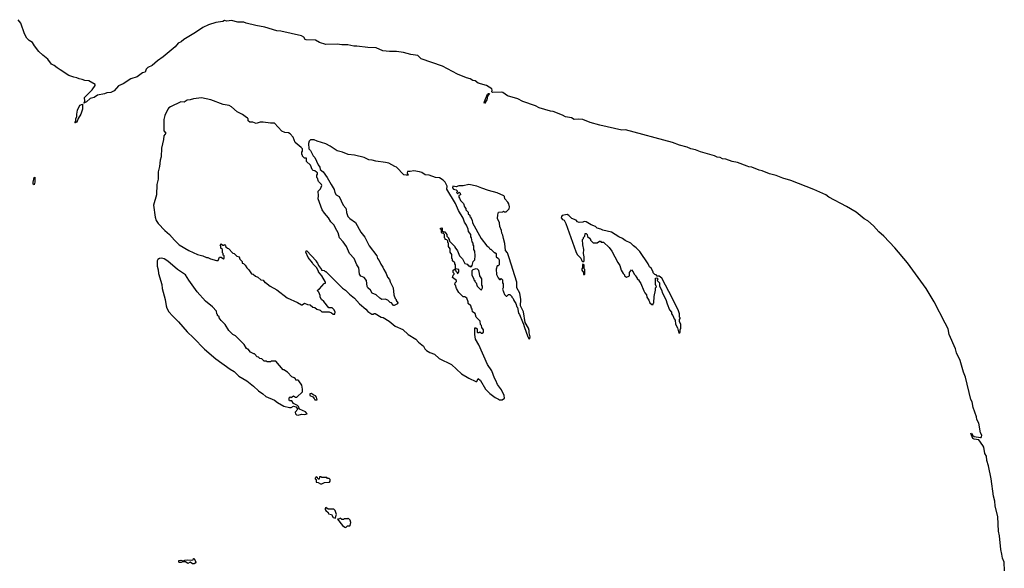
# Model space of a CAD drawing. Extents: x 2293878 to 2522763, y 823964 to 1006972.
# Tile 329 of 407: x 2414944 to 2427357, y 969336 to 976255. Entities that reach past the tile are written whole.
import ezdxf

# ---------------------------------------------------------------- set-up
doc = ezdxf.new("R2010")
doc.units = 0

msp = doc.modelspace()

# ---------------------------------------------------------------- linework, layer by layer
at = {"layer": '0CON20XD'}
for points in [[(2426960, 971010), (2426978, 970998), (2427055, 970986), (2427065, 970986), (2427071, 970995), (2427072, 971015), (2427058, 971045), (2427037, 971167), (2427010, 971215), (2427006, 971245), (2426965, 971366), (2426950, 971435), (2426934, 971465), (2426868, 971745), (2426841, 971811), (2426798, 971955), (2426752, 972055), (2426740, 972105), (2426663, 972283), (2426647, 972355), (2426609, 972429), (2426472, 972695), (2426371, 972865), (2426138, 973188), (2425978, 973378), (2425837, 973527), (2425775, 973579), (2425707, 973657), (2425635, 973719), (2425588, 973745), (2425487, 973827), (2425368, 973898), (2425145, 974017), (2425105, 974045), (2424955, 974113), (2424665, 974228), (2424565, 974257), (2424480, 974290), (2424395, 974310), (2424305, 974350), (2424268, 974358), (2424175, 974394), (2424135, 974399), (2424117, 974407), (2423994, 974454), (2423925, 974467), (2423845, 974495), (2423805, 974502), (2423775, 974517), (2423735, 974522), (2423705, 974539), (2423525, 974588), (2423465, 974612), (2423405, 974625), (2423358, 974648), (2423263, 974673), (2423175, 974707), (2422583, 974867), (2422533, 974863), (2422258, 974925), (2422135, 974960), (2422045, 974997), (2421985, 975001), (2421936, 974996), (2421899, 975019), (2421825, 975030), (2421785, 975052), (2421668, 975098), (2421635, 975101), (2421495, 975145), (2421445, 975169), (2421285, 975223), (2421225, 975255), (2421095, 975296), (2421035, 975335), (2421015, 975341), (2420905, 975337), (2420895, 975345), (2420901, 975365), (2420895, 975385), (2420827, 975427), (2420725, 975455), (2420686, 975485), (2420658, 975488), (2420625, 975509), (2420575, 975522), (2420465, 975570), (2420275, 975669), (2420005, 975763), (2419962, 975802), (2419874, 975814), (2419782, 975842), (2419695, 975854), (2419605, 975853), (2419523, 975863), (2419438, 975898), (2419335, 975904), (2419195, 975923), (2419155, 975921), (2419079, 975939), (2419005, 975937), (2418945, 975946), (2418805, 975942), (2418725, 975968), (2418675, 975996), (2418555, 976001), (2418545, 976005), (2418525, 976035), (2418495, 976050), (2418235, 976109), (2418184, 976115), (2418035, 976161), (2417920, 976180), (2417801, 976211), (2417768, 976225), (2417695, 976223), (2417616, 976244), (2417555, 976235), (2417525, 976243), (2417505, 976234), (2417415, 976221), (2417325, 976189), (2417252, 976158), (2417161, 976095), (2417013, 976007), (2416980, 975975), (2416942, 975958), (2416905, 975913), (2416755, 975785), (2416682, 975738), (2416615, 975677), (2416558, 975652), (2416540, 975630), (2416525, 975592), (2416494, 975586), (2416425, 975533), (2416345, 975511), (2416248, 975445), (2416190, 975420), (2416135, 975359), (2416095, 975337), (2416045, 975334), (2416012, 975318), (2415927, 975303), (2415885, 975273), (2415831, 975259), (2415785, 975220), (2415752, 975202), (2415764, 975226), (2415762, 975275), (2415860, 975370), (2415896, 975424), (2415896, 975436), (2415814, 975484), (2415765, 975489), (2415732, 975502), (2415695, 975508), (2415665, 975523), (2415625, 975528), (2415565, 975551), (2415453, 975623), (2415415, 975647), (2415379, 975679), (2415345, 975695), (2415298, 975758), (2415235, 975806), (2415186, 975855), (2415133, 975925), (2415108, 975968), (2415064, 975994), (2415035, 976023), (2415007, 976075), (2414960, 976210), (2414924, 976255)], [(2420995, 971462), (2421025, 971463), (2421055, 971480), (2421053, 971515), (2421017, 971585), (2420966, 971656), (2420948, 971705), (2420928, 971735), (2420897, 971825), (2420842, 971905), (2420732, 972155), (2420690, 972225), (2420680, 972285), (2420682, 972368), (2420695, 972370), (2420710, 972355), (2420710, 972315), (2420715, 972310), (2420735, 972310), (2420745, 972320), (2420765, 972300), (2420775, 972300), (2420790, 972315), (2420790, 972345), (2420770, 972375), (2420767, 972397), (2420753, 972413), (2420748, 972455), (2420700, 972505), (2420685, 972550), (2420652, 972572), (2420650, 972605), (2420640, 972615), (2420630, 972645), (2420600, 972675), (2420600, 972695), (2420580, 972745), (2420555, 972760), (2420535, 972760), (2420480, 972815), (2420450, 972865), (2420440, 972905), (2420430, 972915), (2420433, 972937), (2420450, 972955), (2420450, 972965), (2420400, 973005), (2420410, 973035), (2420420, 973045), (2420420, 973055), (2420410, 973065), (2420410, 973095), (2420428, 973108), (2420440, 973095), (2420442, 973082), (2420458, 973068), (2420465, 973050), (2420480, 973075), (2420480, 973105), (2420440, 973115), (2420440, 973165), (2420430, 973175), (2420428, 973188), (2420400, 973215), (2420400, 973235), (2420390, 973245), (2420390, 973295), (2420370, 973325), (2420370, 973365), (2420350, 973395), (2420350, 973435), (2420340, 973445), (2420340, 973465), (2420328, 973478), (2420310, 973485), (2420310, 973495), (2420300, 973505), (2420298, 973548), (2420285, 973560), (2420272, 973562), (2420260, 973575), (2420260, 973605), (2420250, 973615), (2420250, 973625), (2420265, 973630), (2420270, 973625), (2420272, 973592), (2420285, 973580), (2420305, 973580), (2420330, 973545), (2420330, 973525), (2420350, 973505), (2420350, 973495), (2420360, 973485), (2420362, 973462), (2420430, 973395), (2420430, 973385), (2420462, 973342), (2420490, 973275), (2420525, 973240), (2420555, 973180), (2420585, 973170), (2420602, 973152), (2420615, 973150), (2420625, 973140), (2420638, 973142), (2420650, 973155), (2420660, 973205), (2420680, 973225), (2420688, 973275), (2420680, 973335), (2420670, 973355), (2420670, 973405), (2420660, 973415), (2420660, 973435), (2420650, 973455), (2420640, 973505), (2420630, 973515), (2420630, 973545), (2420603, 973583), (2420598, 973615), (2420578, 973665), (2420553, 973703), (2420535, 973750), (2420475, 973850), (2420438, 973935), (2420328, 974118), (2420332, 974155), (2420308, 974205), (2420283, 974233), (2420235, 974259), (2420185, 974266), (2420105, 974295), (2420055, 974300), (2420015, 974326), (2419985, 974337), (2419915, 974348), (2419865, 974340), (2419835, 974342), (2419828, 974325), (2419840, 974295), (2419817, 974293), (2419785, 974300), (2419694, 974394), (2419675, 974404), (2419596, 974445), (2419555, 974456), (2419435, 974469), (2419386, 974484), (2419345, 974489), (2419285, 974515), (2419165, 974548), (2419085, 974553), (2419015, 974586), (2418945, 974602), (2418860, 974660), (2418805, 974688), (2418695, 974722), (2418655, 974741), (2418612, 974738), (2418595, 974722), (2418586, 974695), (2418590, 974625), (2418610, 974605), (2418645, 974540), (2418666, 974516), (2418706, 974426), (2418728, 974395), (2418734, 974364), (2418772, 974335), (2418822, 974265), (2418870, 974175), (2418910, 974115), (2418917, 974075), (2418935, 974047), (2418970, 974025), (2419022, 973915), (2419055, 973880), (2419062, 973865), (2419064, 973824), (2419082, 973772), (2419105, 973748), (2419178, 973698), (2419243, 973575), (2419294, 973514), (2419351, 973405), (2419447, 973275), (2419455, 973242), (2419477, 973217), (2419495, 973172), (2419523, 973135), (2419533, 973105), (2419564, 973054), (2419579, 973009), (2419608, 972978), (2419615, 972950), (2419654, 972874), (2419662, 972785), (2419678, 972738), (2419690, 972725), (2419690, 972715), (2419710, 972685), (2419708, 972672), (2419665, 972650), (2419655, 972650), (2419630, 972685), (2419615, 972690), (2419587, 972717), (2419552, 972732), (2419508, 972728), (2419484, 972744), (2419440, 972785), (2419388, 972805), (2419366, 972846), (2419335, 972872), (2419325, 972890), (2419317, 972965), (2419285, 973003), (2419245, 973022), (2419230, 973045), (2419219, 973125), (2419194, 973164), (2419161, 973245), (2419101, 973305), (2419064, 973395), (2419022, 973455), (2418976, 973506), (2418958, 973568), (2418924, 973625), (2418908, 973665), (2418868, 973705), (2418837, 973757), (2418786, 973815), (2418758, 973858), (2418707, 973995), (2418713, 974035), (2418708, 974092), (2418735, 974120), (2418752, 974165), (2418750, 974175), (2418710, 974215), (2418700, 974255), (2418690, 974265), (2418690, 974295), (2418700, 974305), (2418700, 974325), (2418685, 974330), (2418665, 974350), (2418645, 974352), (2418630, 974365), (2418611, 974421), (2418562, 974465), (2418558, 974508), (2418535, 974510), (2418510, 974535), (2418510, 974545), (2418500, 974555), (2418500, 974585), (2418510, 974595), (2418510, 974625), (2418493, 974643), (2418418, 974705), (2418392, 974772), (2418356, 974816), (2418335, 974828), (2418285, 974831), (2418248, 974848), (2418155, 974952), (2418105, 974950), (2418015, 974964), (2417975, 974961), (2417925, 974947), (2417885, 974962), (2417845, 974964), (2417825, 974979), (2417824, 975005), (2417818, 975015), (2417785, 975033), (2417755, 975059), (2417685, 975093), (2417615, 975158), (2417585, 975174), (2417511, 975185), (2417355, 975243), (2417235, 975268), (2417135, 975258), (2417095, 975243), (2417055, 975241), (2417016, 975214), (2416975, 975218), (2416847, 975154), (2416825, 975144), (2416810, 975125), (2416774, 975045), (2416760, 974995), (2416763, 974855), (2416788, 974825), (2416761, 974789), (2416759, 974745), (2416731, 974635), (2416726, 974525), (2416714, 974485), (2416707, 974405), (2416692, 974335), (2416692, 974245), (2416675, 974175), (2416667, 974045), (2416633, 973915), (2416653, 973763), (2416664, 973724), (2416691, 973685), (2416776, 973596), (2416835, 973544), (2416895, 973475), (2416955, 973415), (2417075, 973344), (2417185, 973292), (2417255, 973278), (2417298, 973258), (2417317, 973257), (2417348, 973238), (2417425, 973220), (2417445, 973220), (2417465, 973260), (2417485, 973260), (2417515, 973240), (2417520, 973245), (2417520, 973275), (2417510, 973285), (2417510, 973305), (2417500, 973315), (2417500, 973355), (2417480, 973375), (2417480, 973405), (2417470, 973415), (2417485, 973430), (2417505, 973410), (2417515, 973410), (2417525, 973420), (2417540, 973405), (2417542, 973392), (2417562, 973372), (2417578, 973368), (2417632, 973312), (2417648, 973308), (2417682, 973272), (2417710, 973265), (2417720, 973235), (2417750, 973205), (2417750, 973185), (2417765, 973180), (2417785, 973160), (2417807, 973127), (2417835, 973100), (2417865, 973052), (2417887, 973047), (2417915, 973020), (2417945, 973010), (2417983, 972973), (2418015, 972968), (2418035, 972940), (2418045, 972940), (2418103, 972893), (2418185, 972848), (2418315, 972748), (2418447, 972687), (2418495, 972658), (2418505, 972658), (2418535, 972682), (2418573, 972663), (2418605, 972658), (2418638, 972628), (2418667, 972627), (2418690, 972605), (2418732, 972592), (2418755, 972572), (2418845, 972570), (2418877, 972557), (2418895, 972542), (2418918, 972542), (2418922, 972572), (2418905, 972600), (2418885, 972620), (2418842, 972622), (2418779, 972699), (2418748, 972725), (2418733, 972755), (2418732, 972775), (2418717, 972817), (2418700, 972835), (2418702, 972848), (2418725, 972860), (2418782, 972928), (2418798, 972932), (2418800, 972945), (2418752, 973025), (2418710, 973075), (2418710, 973085), (2418685, 973130), (2418640, 973175), (2418635, 973190), (2418580, 973255), (2418553, 973325), (2418555, 973340), (2418565, 973340), (2418680, 973215), (2418680, 973205), (2418700, 973185), (2418710, 973155), (2418750, 973105), (2418750, 973095), (2418782, 973092), (2418795, 973080), (2418805, 973080), (2419015, 972868), (2419050, 972845), (2419100, 972795), (2419165, 972742), (2419230, 972670), (2419310, 972605), (2419334, 972574), (2419385, 972542), (2419405, 972540), (2419415, 972550), (2419425, 972550), (2419503, 972503), (2419525, 972498), (2419600, 972455), (2419679, 972389), (2419776, 972346), (2419842, 972285), (2419938, 972228), (2419970, 972190), (2420035, 972138), (2420051, 972105), (2420072, 972082), (2420115, 972058), (2420175, 972037), (2420234, 971984), (2420386, 971906), (2420515, 971790), (2420605, 971734), (2420695, 971692), (2420706, 971694), (2420725, 971730), (2420752, 971705), (2420816, 971596), (2420870, 971540), (2420939, 971489), (2420979, 971469), (2420995, 971462)], [(2420805, 975196), (2420800, 975205), (2420804, 975225), (2420843, 975315), (2420855, 975325), (2420865, 975325), (2420841, 975289), (2420835, 975243), (2420805, 975196)], [(2415645, 974955), (2415640, 974955), (2415653, 974977), (2415654, 975005), (2415665, 975035), (2415663, 975065), (2415672, 975115), (2415702, 975175), (2415735, 975189), (2415735, 975125), (2415716, 975065), (2415680, 975010), (2415665, 974964), (2415645, 974955)], [(2415125, 974171), (2415115, 974179), (2415113, 974207), (2415125, 974264), (2415135, 974268), (2415137, 974205), (2415125, 974171)], [(2421375, 972230), (2421380, 972255), (2421368, 972305), (2421367, 972335), (2421358, 972365), (2421318, 972438), (2421295, 972570), (2421258, 972645), (2421263, 972725), (2421249, 972805), (2421213, 972875), (2421210, 972945), (2421115, 973250), (2421092, 973315), (2421070, 973345), (2421062, 973432), (2421042, 973495), (2421037, 973537), (2421023, 973563), (2421017, 973597), (2420998, 973645), (2420992, 973692), (2420968, 973748), (2420970, 973795), (2420982, 973828), (2421035, 973830), (2421045, 973840), (2421055, 973830), (2421075, 973830), (2421115, 973870), (2421120, 973895), (2421112, 973932), (2421100, 973955), (2421060, 973995), (2421058, 974025), (2421048, 974035), (2420965, 974072), (2420855, 974101), (2420772, 974132), (2420707, 974155), (2420605, 974175), (2420535, 974161), (2420481, 974159), (2420445, 974147), (2420405, 974157), (2420399, 974135), (2420415, 974118), (2420445, 974110), (2420458, 974098), (2420460, 974085), (2420450, 974075), (2420462, 974062), (2420468, 974062), (2420485, 974080), (2420498, 974068), (2420500, 974045), (2420482, 974038), (2420480, 974015), (2420490, 974005), (2420500, 973975), (2420538, 973938), (2420553, 973893), (2420570, 973875), (2420570, 973855), (2420598, 973828), (2420600, 973805), (2420618, 973788), (2420620, 973775), (2420630, 973765), (2420630, 973755), (2420647, 973727), (2420652, 973695), (2420762, 973495), (2420834, 973404), (2420860, 973385), (2420865, 973370), (2420875, 973360), (2420885, 973360), (2420925, 973320), (2420935, 973320), (2420950, 973305), (2420950, 973265), (2420980, 973245), (2420988, 973225), (2420990, 973185), (2420990, 973165), (2420975, 973150), (2420965, 973150), (2420951, 973109), (2420955, 973040), (2420975, 973000), (2420995, 972980), (2421005, 972980), (2421015, 972990), (2421030, 972975), (2421030, 972935), (2421040, 972925), (2421040, 972875), (2421032, 972855), (2421055, 972790), (2421075, 972770), (2421085, 972770), (2421105, 972790), (2421125, 972790), (2421150, 972765), (2421150, 972755), (2421167, 972737), (2421173, 972713), (2421198, 972675), (2421210, 972635), (2421220, 972625), (2421233, 972553), (2421247, 972537), (2421282, 972445), (2421297, 972417), (2421302, 972385), (2421350, 972255), (2421360, 972245), (2421360, 972235), (2421375, 972230)], [(2423255, 972300), (2423270, 972315), (2423270, 972345), (2423280, 972365), (2423277, 972417), (2423260, 972445), (2423260, 972475), (2423270, 972485), (2423270, 972495), (2423260, 972505), (2423260, 972545), (2423248, 972585), (2423175, 972740), (2423038, 972995), (2423005, 973020), (2422982, 973022), (2422968, 973038), (2422952, 973042), (2422932, 973062), (2422930, 973075), (2422905, 973120), (2422885, 973140), (2422866, 973176), (2422760, 973330), (2422715, 973379), (2422681, 973401), (2422648, 973435), (2422579, 973469), (2422544, 973495), (2422497, 973517), (2422405, 973574), (2422295, 973600), (2422270, 973615), (2422226, 973626), (2422202, 973645), (2422148, 973668), (2422087, 973705), (2422061, 973709), (2422045, 973700), (2421998, 973698), (2421977, 973707), (2421960, 973725), (2421905, 973749), (2421869, 973785), (2421845, 973798), (2421784, 973786), (2421775, 973775), (2421771, 973755), (2421785, 973737), (2421808, 973725), (2421828, 973685), (2421955, 973330), (2421974, 973294), (2422017, 973247), (2422030, 973215), (2422045, 973200), (2422060, 973215), (2422060, 973265), (2422052, 973305), (2422057, 973355), (2422042, 973415), (2422040, 973485), (2422050, 973495), (2422052, 973508), (2422070, 973525), (2422072, 973558), (2422085, 973560), (2422098, 973548), (2422102, 973522), (2422128, 973498), (2422140, 973485), (2422140, 973475), (2422175, 973440), (2422225, 973440), (2422255, 973460), (2422265, 973460), (2422275, 973450), (2422305, 973450), (2422375, 973380), (2422408, 973335), (2422483, 973193), (2422510, 973155), (2422528, 973098), (2422553, 973053), (2422568, 973038), (2422570, 973025), (2422595, 973010), (2422625, 973020), (2422630, 973025), (2422630, 973065), (2422655, 973100), (2422680, 973075), (2422690, 973045), (2422710, 973025), (2422710, 973015), (2422730, 972995), (2422730, 972985), (2422750, 972975), (2422750, 972965), (2422775, 972930), (2422812, 972835), (2422825, 972810), (2422847, 972787), (2422852, 972755), (2422877, 972717), (2422890, 972685), (2422912, 972662), (2422928, 972662), (2422930, 972675), (2422940, 972685), (2422942, 972765), (2422960, 972845), (2422960, 972875), (2422970, 972885), (2422960, 972915), (2422960, 972995), (2422975, 973000), (2422988, 972988), (2422980, 972965), (2423010, 972935), (2423010, 972895), (2423037, 972847), (2423048, 972805), (2423088, 972725), (2423105, 972670), (2423138, 972598), (2423160, 972565), (2423160, 972545), (2423180, 972525), (2423193, 972483), (2423207, 972467), (2423210, 972415), (2423237, 972367), (2423255, 972300)], [(2418455, 971269), (2418495, 971281), (2418535, 971274), (2418570, 971285), (2418548, 971308), (2418470, 971345), (2418458, 971375), (2418445, 971388), (2418394, 971414), (2418375, 971450), (2418345, 971450), (2418340, 971455), (2418340, 971485), (2418352, 971498), (2418365, 971490), (2418395, 971510), (2418423, 971493), (2418437, 971493), (2418510, 971560), (2418510, 971595), (2418500, 971645), (2418465, 971700), (2418455, 971710), (2418425, 971710), (2418420, 971725), (2418405, 971740), (2418375, 971752), (2418319, 971809), (2418275, 971840), (2418265, 971840), (2418175, 971950), (2418115, 971950), (2418105, 971940), (2418065, 971940), (2418055, 971950), (2418025, 971950), (2417995, 971980), (2417973, 971983), (2417955, 972000), (2417940, 972005), (2417905, 972040), (2417895, 972040), (2417855, 972062), (2417825, 972100), (2417815, 972100), (2417805, 972110), (2417775, 972160), (2417713, 972223), (2417665, 972268), (2417630, 972285), (2417580, 972335), (2417535, 972410), (2417485, 972460), (2417460, 972495), (2417458, 972508), (2417440, 972525), (2417440, 972535), (2417430, 972545), (2417425, 972580), (2417375, 972632), (2417288, 972705), (2417182, 972825), (2417075, 972970), (2417036, 973036), (2416935, 973104), (2416810, 973210), (2416765, 973239), (2416735, 973246), (2416706, 973244), (2416685, 973229), (2416679, 973215), (2416678, 973148), (2416691, 973101), (2416693, 973055), (2416737, 972915), (2416740, 972865), (2416780, 972725), (2416789, 972645), (2416798, 972618), (2416825, 972571), (2416869, 972519), (2416945, 972444), (2417055, 972317), (2417135, 972244), (2417275, 972101), (2417418, 971978), (2417599, 971849), (2417650, 971820), (2417705, 971761), (2417809, 971699), (2417893, 971633), (2417953, 971573), (2418008, 971538), (2418046, 971505), (2418156, 971456), (2418195, 971426), (2418275, 971383), (2418345, 971364), (2418365, 971366), (2418395, 971380), (2418424, 971374), (2418450, 971345), (2418416, 971305), (2418421, 971285), (2418435, 971272), (2418455, 971269)], [(2420765, 972850), (2420780, 972875), (2420780, 972895), (2420770, 972905), (2420770, 972985), (2420743, 973023), (2420742, 973055), (2420732, 973092), (2420717, 973107), (2420695, 973112), (2420658, 973102), (2420644, 973086), (2420643, 973033), (2420670, 972985), (2420670, 972975), (2420680, 972965), (2420680, 972955), (2420697, 972937), (2420710, 972895), (2420752, 972852), (2420765, 972850)], [(2422065, 973040), (2422070, 973045), (2422070, 973105), (2422060, 973115), (2422060, 973165), (2422045, 973170), (2422040, 973165), (2422040, 973125), (2422030, 973115), (2422032, 973095), (2422050, 973065), (2422053, 973043), (2422065, 973040)], [(2418695, 971460), (2418688, 971495), (2418675, 971510), (2418642, 971522), (2418625, 971540), (2418600, 971535), (2418600, 971515), (2418638, 971498), (2418658, 971478), (2418665, 971460), (2418695, 971460)], [(2427357, 969305), (2427356, 969415), (2427334, 969464), (2427325, 969515), (2427311, 969575), (2427298, 969745), (2427284, 969804), (2427273, 969985), (2427241, 970125), (2427238, 970185), (2427222, 970245), (2427192, 970465), (2427158, 970628), (2427137, 970695), (2427132, 970752), (2427113, 970785), (2427098, 970865), (2427087, 970887), (2427037, 970957), (2426975, 970967), (2426959, 970975), (2426935, 971035), (2426945, 971041), (2426960, 971010)], [(2418755, 970400), (2418785, 970420), (2418848, 970422), (2418860, 970435), (2418858, 970458), (2418845, 970470), (2418825, 970470), (2418815, 970480), (2418755, 970480), (2418745, 970490), (2418722, 970488), (2418718, 970462), (2418705, 970460), (2418698, 970478), (2418682, 970488), (2418670, 970475), (2418670, 970465), (2418680, 970455), (2418682, 970422), (2418705, 970420), (2418735, 970400), (2418755, 970400)], [(2418925, 969970), (2418933, 970007), (2418940, 970015), (2418922, 970065), (2418905, 970082), (2418835, 970082), (2418805, 970102), (2418795, 970090), (2418795, 970080), (2418803, 970065), (2418832, 970042), (2418838, 970025), (2418874, 970014), (2418897, 969977), (2418925, 969970)], [(2419055, 969852), (2419075, 969870), (2419105, 969870), (2419110, 969875), (2419118, 969915), (2419110, 969945), (2419098, 969958), (2419085, 969970), (2419075, 969960), (2419035, 969960), (2419025, 969950), (2419005, 969950), (2418985, 969970), (2418975, 969960), (2418952, 969958), (2419015, 969877), (2419042, 969855), (2419055, 969852)], [(2417145, 969392), (2417123, 969393), (2417095, 969412), (2417065, 969398), (2417035, 969420), (2416995, 969420), (2416979, 969411), (2416961, 969411), (2416950, 969415), (2416950, 969435), (2416975, 969440), (2417005, 969430), (2417025, 969440), (2417065, 969442), (2417113, 969437), (2417130, 969445), (2417135, 969460), (2417145, 969460), (2417163, 969415), (2417158, 969402), (2417145, 969392)]]:
    msp.add_lwpolyline(points, dxfattribs=at)

doc.saveas('drawing.dxf')
